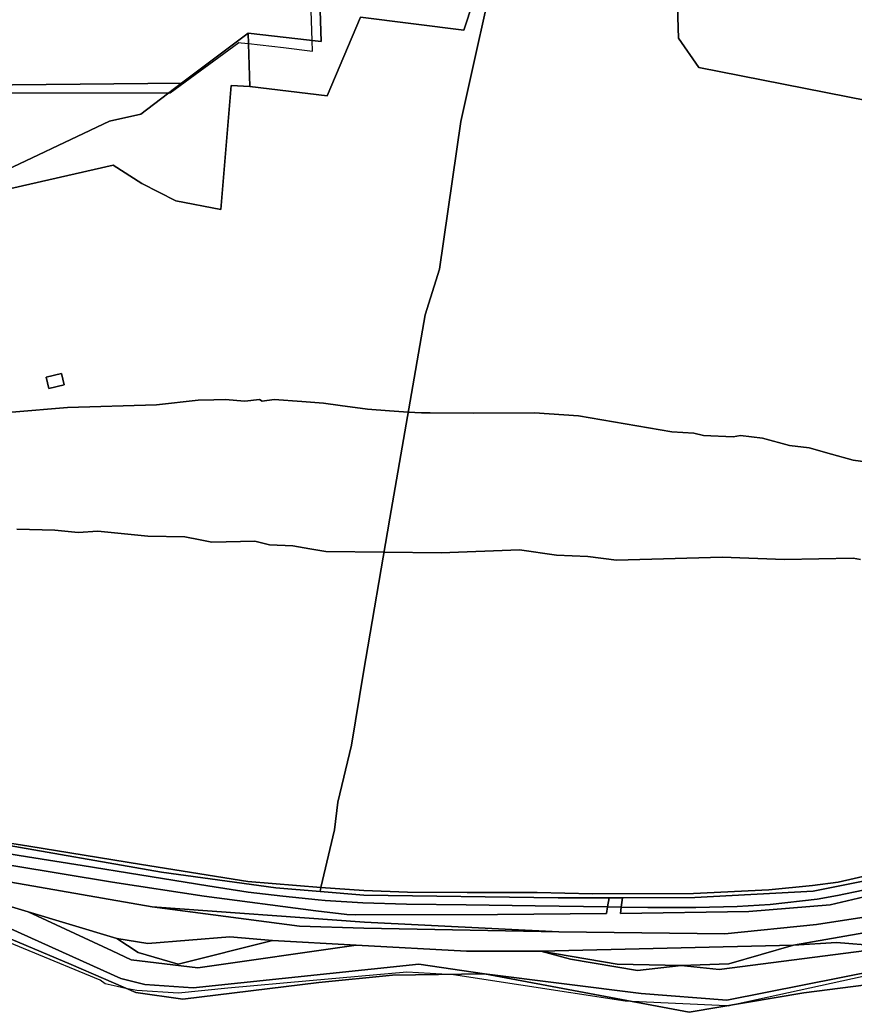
# Model space of a CAD drawing. Extents: x -477304 to -465429, y -1159113 to -1149210.
# Drawn here: x -470446.3 to -470157.2, y -1153836.4 to -1153492.5 of the extents above; entities that cross this region are included whole.
import ezdxf

# ---------------------------------------------------------------- set-up
doc = ezdxf.new("R2010")
doc.units = 0
for name, color, linetype in [('BPEJ_s', 7, 'Continuous'), ('ostatni_s', 7, 'Continuous'), ('PUPFL_s', 7, 'Continuous'), ('trav_porost_s', 7, 'Continuous'), ('voda_s', 7, 'Continuous')]:
    doc.layers.add(name, color=color, linetype=linetype)

msp = doc.modelspace()

# ---------------------------------------------------------------- linework, layer by layer
at = {"layer": 'BPEJ_s'}
for points in [[(-470479.93, -1153474.16), (-470497.75, -1153517.72), (-470493.75, -1153517.73), (-470462.71, -1153517.76), (-470431.68, -1153517.79), (-470394.67, -1153517.74), (-470394.27, -1153517.74), (-470370.47, -1153500.31), (-470369.67, -1153500.4), (-470367.06, -1153500.7), (-470354.97, -1153502.11), (-470344.9, -1153503.28), (-470345.01, -1153499.65), (-470345.43, -1153485.87)], [(-470479.93, -1153474.16), (-470497.75, -1153517.72), (-470493.75, -1153517.73), (-470462.71, -1153517.76), (-470431.68, -1153517.79), (-470394.67, -1153517.74), (-470394.27, -1153517.74), (-470370.47, -1153500.31), (-470369.67, -1153500.4), (-470367.06, -1153500.7), (-470354.97, -1153502.11), (-470344.9, -1153503.28), (-470345.01, -1153499.65), (-470345.43, -1153485.87)], [(-470449.11, -1153628.48), (-470429.77, -1153626.78), (-470398.95, -1153625.93), (-470384.5, -1153624.23), (-470379.12, -1153624.1), (-470375.14, -1153624.01), (-470368.34, -1153624.65), (-470363.24, -1153624.01), (-470362.39, -1153624.65), (-470358.14, -1153624.01), (-470348.62, -1153624.73), (-470341.14, -1153625.29), (-470335.3, -1153626.1), (-470325.83, -1153627.41), (-470318.2, -1153627.93), (-470311.71, -1153628.38), (-470307.13, -1153628.69), (-470304.12, -1153628.71), (-470289.27, -1153628.79), (-470268.02, -1153628.69), (-470252.71, -1153629.75), (-470220.41, -1153635.28), (-470212.75, -1153635.7), (-470209.35, -1153636.55), (-470199.15, -1153636.98), (-470196.6, -1153636.55), (-470188.95, -1153637.4), (-470179.6, -1153639.95), (-470172.8, -1153640.8), (-470164.98, -1153642.98), (-470157.49, -1153645.06), (-470149.84, -1153646.12)], [(-470149.84, -1153646.12), (-470157.49, -1153645.06), (-470164.98, -1153642.98), (-470172.8, -1153640.8), (-470179.6, -1153639.95), (-470188.95, -1153637.4), (-470196.6, -1153636.55), (-470199.15, -1153636.98), (-470209.35, -1153636.55), (-470212.75, -1153635.7), (-470220.41, -1153635.28), (-470252.71, -1153629.75), (-470268.02, -1153628.69), (-470289.27, -1153628.79), (-470304.12, -1153628.71), (-470307.13, -1153628.69), (-470311.71, -1153628.38), (-470318.2, -1153627.93), (-470325.83, -1153627.41), (-470335.3, -1153626.1), (-470341.14, -1153625.29), (-470348.62, -1153624.73), (-470358.14, -1153624.01), (-470362.39, -1153624.65), (-470363.24, -1153624.01), (-470368.34, -1153624.65), (-470375.14, -1153624.01), (-470379.12, -1153624.1), (-470384.5, -1153624.23), (-470398.95, -1153625.93), (-470429.77, -1153626.78), (-470449.11, -1153628.48)], [(-470447.43, -1153668.95), (-470434.23, -1153669.29), (-470426.16, -1153670.14), (-470419.35, -1153669.71), (-470401.92, -1153671.41), (-470389.17, -1153671.62), (-470383.86, -1153672.71), (-470379.82, -1153673.54), (-470364.94, -1153673.11), (-470359.84, -1153674.39), (-470351.76, -1153674.81), (-470345.87, -1153675.79), (-470340.28, -1153676.73), (-470320.12, -1153676.94), (-470300.33, -1153677.15), (-470273.12, -1153676.09), (-470260.37, -1153678), (-470249.53, -1153678.43), (-470239.54, -1153679.7), (-470202.98, -1153678.64), (-470181.3, -1153679.49), (-470157.49, -1153679.06), (-470154.94, -1153679.49)], [(-470154.94, -1153679.49), (-470157.49, -1153679.06), (-470181.3, -1153679.49), (-470202.98, -1153678.64), (-470239.54, -1153679.7), (-470249.53, -1153678.43), (-470260.37, -1153678), (-470273.12, -1153676.09), (-470300.33, -1153677.15), (-470320.12, -1153676.94), (-470340.28, -1153676.73), (-470345.87, -1153675.79), (-470351.76, -1153674.81), (-470359.84, -1153674.39), (-470364.94, -1153673.11), (-470379.82, -1153673.54), (-470383.86, -1153672.71), (-470389.17, -1153671.62), (-470401.92, -1153671.41), (-470419.35, -1153669.71), (-470426.16, -1153670.14), (-470434.23, -1153669.29), (-470447.43, -1153668.95)], [(-470418.5, -1153825.3), (-470467.82, -1153804.89)], [(-470154.09, -1153824.02), (-470198.45, -1153833.7), (-470200.85, -1153834.23), (-470201.42, -1153834.2), (-470234.24, -1153832.64), (-470235.34, -1153832.58), (-470236.56, -1153832.52), (-470272.65, -1153826.98), (-470296.07, -1153823.39), (-470298.29, -1153823.27), (-470300.04, -1153823.18), (-470312.23, -1153822.53), (-470345.93, -1153825.54), (-470374.29, -1153828.07), (-470391.3, -1153829.76), (-470405.75, -1153828.91), (-470409.56, -1153828.11), (-470412.62, -1153827.46), (-470416.8, -1153826.57), (-470418.5, -1153825.3), (-470467.82, -1153804.89)], [(-470154.09, -1153824.02), (-470198.45, -1153833.7), (-470200.85, -1153834.23), (-470201.42, -1153834.2), (-470234.24, -1153832.64), (-470235.34, -1153832.58), (-470236.56, -1153832.52), (-470272.65, -1153826.98), (-470296.07, -1153823.39), (-470298.29, -1153823.27), (-470300.04, -1153823.18), (-470312.23, -1153822.53), (-470345.93, -1153825.54), (-470374.29, -1153828.07), (-470391.3, -1153829.76), (-470405.75, -1153828.91), (-470409.56, -1153828.11), (-470412.62, -1153827.46), (-470416.8, -1153826.57), (-470418.5, -1153825.3)]]:
    msp.add_lwpolyline(points, dxfattribs=at)
at = {"layer": 'ostatni_s'}
for points in [[(-470431.86, -1153615.08), (-470430.94, -1153618.98), (-470436.27, -1153620.23), (-470437.19, -1153616.33)], [(-470367.35, -1153791.11), (-470341.96, -1153793.21), (-470342.27, -1153794.55), (-470357.59, -1153793.33), (-470397.2, -1153787.83), (-470455.51, -1153777.72), (-470481.37, -1153774.71), (-470480.18, -1153772.27), (-470477.94, -1153772.58), (-470471.98, -1153774.44), (-470463.94, -1153775.56), (-470443.24, -1153778.89), (-470424.04, -1153781.92), (-470404.18, -1153785.19)], [(-470150.63, -1153790.31), (-470171.36, -1153794.39), (-470212.37, -1153796.63), (-470237.46, -1153796.7), (-470242.11, -1153796.72), (-470259.8, -1153796.77), (-470327.1, -1153795.76), (-470342.27, -1153794.55), (-470341.96, -1153793.21), (-470327.12, -1153794.24), (-470311.97, -1153794.74), (-470291.31, -1153794.94), (-470267.09, -1153794.87), (-470247.85, -1153795.32), (-470212.87, -1153795.25), (-470186.78, -1153793.96), (-470171.58, -1153792.52), (-470162.75, -1153791.36), (-470151.68, -1153788.8), (-470145.81, -1153788.29), (-470145.52, -1153789.3)], [(-470242.64, -1153799.85), (-470242.11, -1153796.72), (-470237.46, -1153796.7), (-470237.89, -1153799.92)], [(-470326.84, -1153805.23), (-470259.56, -1153808.5), (-470327.06, -1153807.25), (-470349.37, -1153806.52), (-470400.51, -1153799.86)], [(-470373.5, -1153810.26), (-470358.77, -1153811.54), (-470391.42, -1153819.73), (-470405.29, -1153815.69), (-470412.74, -1153810.79), (-470401.94, -1153812.6)]]:
    msp.add_lwpolyline(points, close=True, dxfattribs=at)
for points in [[(-470145.52, -1153802.14), (-470170.18, -1153806), (-470202.01, -1153809.21), (-470259.56, -1153808.5), (-470326.84, -1153805.23), (-470400.51, -1153799.86), (-470456.9, -1153790.05), (-470523.67, -1153780.32), (-470569.02, -1153777.24), (-470598.03, -1153775.59), (-470619.21, -1153776.01), (-470635.35, -1153778.49), (-470666.13, -1153783.62), (-470686.75, -1153784.94), (-470712.21, -1153784.09), (-470737.96, -1153777.54), (-470800.93, -1153760.31), (-470835.71, -1153750.64), (-470878, -1153743.53)], [(-470455.51, -1153777.72), (-470397.2, -1153787.83), (-470357.59, -1153793.33), (-470342.27, -1153794.55), (-470327.1, -1153795.76), (-470259.8, -1153796.77), (-470242.11, -1153796.72), (-470242.64, -1153799.85), (-470267.7, -1153799.53), (-470291.63, -1153799.22), (-470312.32, -1153798.89), (-470327.5, -1153798.46), (-470340.49, -1153797.64), (-470342.93, -1153797.45), (-470355.16, -1153796.21), (-470367.2, -1153794.75), (-470381.15, -1153792.57), (-470404.73, -1153788.78), (-470424.69, -1153785.55), (-470443.65, -1153782.52), (-470464.63, -1153779.21)], [(-470464.63, -1153779.21), (-470443.65, -1153782.52), (-470424.69, -1153785.55), (-470404.73, -1153788.78), (-470381.15, -1153792.57), (-470367.2, -1153794.75), (-470355.16, -1153796.21), (-470342.93, -1153797.45), (-470340.49, -1153797.64), (-470327.5, -1153798.46), (-470312.32, -1153798.89), (-470291.63, -1153799.22), (-470267.7, -1153799.53), (-470242.64, -1153799.85), (-470243.03, -1153802.15), (-470280.74, -1153802.51), (-470329.95, -1153802.63), (-470332.95, -1153802.55), (-470343.8, -1153801.28), (-470382.47, -1153796.17), (-470414.19, -1153791.35), (-470483.41, -1153779.91)], [(-470483.41, -1153779.91), (-470414.19, -1153791.35), (-470382.47, -1153796.17), (-470343.8, -1153801.28), (-470332.95, -1153802.55), (-470329.95, -1153802.63)], [(-470456.9, -1153790.05), (-470400.51, -1153799.86), (-470349.37, -1153806.52), (-470327.06, -1153807.25), (-470259.56, -1153808.5), (-470202.01, -1153809.21), (-470170.18, -1153806), (-470145.52, -1153802.14)], [(-470154.09, -1153794.13), (-470162.9, -1153795.9), (-470169.98, -1153797.17), (-470186.3, -1153799.08), (-470197.67, -1153799.74), (-470212.03, -1153800.09), (-470228.65, -1153800.04), (-470237.89, -1153799.92), (-470237.46, -1153796.7), (-470212.37, -1153796.63), (-470171.36, -1153794.39), (-470150.63, -1153790.31)], [(-470133.39, -1153805.3), (-470178.15, -1153813.17), (-470265.82, -1153815.22), (-470291.55, -1153815.22), (-470329.82, -1153813.13), (-470358.77, -1153811.54), (-470373.5, -1153810.26), (-470401.94, -1153812.6), (-470412.74, -1153810.79), (-470413.87, -1153810.45), (-470443.47, -1153801.62), (-470469.02, -1153794)], [(-470329.95, -1153802.63), (-470280.74, -1153802.51), (-470243.03, -1153802.15), (-470242.64, -1153799.85), (-470237.89, -1153799.92), (-470238.18, -1153802.12), (-470193.69, -1153801.48), (-470165.48, -1153799.2), (-470149.73, -1153795.48)], [(-470149.73, -1153795.48), (-470165.48, -1153799.2), (-470193.69, -1153801.48), (-470238.18, -1153802.12), (-470237.89, -1153799.92), (-470228.65, -1153800.04), (-470212.03, -1153800.09), (-470197.67, -1153799.74), (-470186.3, -1153799.08), (-470169.98, -1153797.17), (-470162.9, -1153795.9), (-470154.09, -1153794.13)]]:
    msp.add_lwpolyline(points, dxfattribs=at)
at = {"layer": 'PUPFL_s'}
for points in [[(-470137.64, -1153523.37), (-470211.04, -1153509.04), (-470218.1, -1153498.86), (-470218.88, -1153472.96), (-470246.45, -1153461.22), (-470276.67, -1153451.93), (-470267.75, -1153394.56), (-470166.24, -1153444.6)], [(-470342.46, -1153482.01), (-470297.45, -1153467.13), (-470282.85, -1153466.85), (-470292.48, -1153496.05), (-470328.28, -1153491.59), (-470339.87, -1153518.81), (-470366.67, -1153515.57), (-470367.16, -1153497.1), (-470341.9, -1153500.01)], [(-470404.36, -1153525.21), (-470390.33, -1153514.39), (-470367.16, -1153497.1), (-470366.67, -1153515.57), (-470373.04, -1153515.2), (-470376.65, -1153558.18), (-470392.25, -1153555.18), (-470404.08, -1153549.2), (-470413.95, -1153542.82), (-470471.83, -1153556.02), (-470475.86, -1153553.1), (-470479.12, -1153552.19), (-470468.82, -1153546.08), (-470457.8, -1153547.69), (-470415.28, -1153527.56)]]:
    msp.add_lwpolyline(points, close=True, dxfattribs=at)
for points in [[(-470468.3, -1153454.14), (-470495.95, -1153515.41), (-470390.33, -1153514.39), (-470404.36, -1153525.21), (-470415.28, -1153527.56), (-470457.8, -1153547.69), (-470468.82, -1153546.08), (-470479.12, -1153552.19), (-470480.58, -1153553.06), (-470490.38, -1153552.18), (-470493.75, -1153551.27), (-470498.15, -1153570.93), (-470497.07, -1153583.97), (-470491.07, -1153595.9), (-470488.77, -1153610.04), (-470489.96, -1153615.79), (-470574.13, -1153607), (-470571.68, -1153592.53), (-470568.55, -1153584.55), (-470570.82, -1153584.06), (-470558.1, -1153554.66), (-470560.76, -1153479.63)], [(-470342.46, -1153482.01), (-470341.9, -1153500.01), (-470367.16, -1153497.1), (-470390.33, -1153514.39), (-470495.95, -1153515.41), (-470468.3, -1153454.14)], [(-470488.63, -1153815.38), (-470482.08, -1153803.84), (-470479.35, -1153798.95), (-470465.06, -1153804.53), (-470428.59, -1153819.8), (-470406.16, -1153829.59), (-470389.86, -1153831.87), (-470342.69, -1153826.14), (-470317.18, -1153823.56), (-470285.31, -1153823.07), (-470214.35, -1153836.36), (-470174.63, -1153829.72), (-470140.38, -1153825.28)]]:
    msp.add_lwpolyline(points, dxfattribs=at)
at = {"layer": 'trav_porost_s'}
for points in [[(-470471.83, -1153556.02), (-470413.95, -1153542.82), (-470404.08, -1153549.2), (-470392.25, -1153555.18), (-470376.65, -1153558.18), (-470373.04, -1153515.2), (-470366.67, -1153515.57), (-470339.87, -1153518.81), (-470328.28, -1153491.59), (-470292.48, -1153496.05), (-470282.85, -1153466.85)], [(-470279.96, -1153466.8), (-470293.45, -1153527.74), (-470300.91, -1153578.9), (-470305.88, -1153594.71), (-470318.08, -1153665.11), (-470327.28, -1153718.53), (-470331.35, -1153743.81), (-470336.16, -1153763.63), (-470337.27, -1153773.21), (-470341.96, -1153793.21), (-470367.35, -1153791.11), (-470404.18, -1153785.19), (-470424.04, -1153781.92), (-470443.24, -1153778.89), (-470463.94, -1153775.56)], [(-470151.68, -1153788.8), (-470162.75, -1153791.36), (-470171.58, -1153792.52), (-470186.78, -1153793.96), (-470212.87, -1153795.25), (-470247.85, -1153795.32), (-470267.09, -1153794.87), (-470291.31, -1153794.94), (-470311.97, -1153794.74), (-470327.12, -1153794.24), (-470341.96, -1153793.21), (-470337.27, -1153773.21), (-470336.16, -1153763.63), (-470331.35, -1153743.81), (-470327.28, -1153718.53), (-470318.08, -1153665.11), (-470305.88, -1153594.71), (-470300.91, -1153578.9), (-470293.45, -1153527.74), (-470279.96, -1153466.8)], [(-470218.88, -1153472.96), (-470218.1, -1153498.86), (-470211.04, -1153509.04), (-470137.64, -1153523.37)]]:
    msp.add_lwpolyline(points, dxfattribs=at)
for points in [[(-470430.94, -1153618.98), (-470431.86, -1153615.08), (-470437.19, -1153616.33), (-470436.27, -1153620.23)], [(-470087.67, -1153789.98), (-470052.84, -1153777.05), (-470048.96, -1153784.66), (-470050.82, -1153785.78), (-470065.18, -1153796.95), (-470098.14, -1153810.58), (-470124.3, -1153811.26), (-470149.13, -1153813.33), (-470163.27, -1153812.27), (-470178.15, -1153813.17), (-470133.39, -1153805.3)], [(-470239.28, -1153819.73), (-470265.82, -1153815.22), (-470178.15, -1153813.17), (-470200.67, -1153819.6), (-470217.08, -1153820.2)], [(-470265.82, -1153815.22), (-470239.28, -1153819.73), (-470217.08, -1153820.2), (-470232.23, -1153821.93), (-470255.43, -1153818.01)]]:
    msp.add_lwpolyline(points, close=True, dxfattribs=at)
at = {"layer": 'voda_s'}
for points in [[(-470787.58, -1153774.46), (-470730.36, -1153790.01), (-470701.52, -1153795.6), (-470681.61, -1153796.33), (-470666.26, -1153799.17), (-470646.23, -1153799.17), (-470616.23, -1153787.03), (-470614.98, -1153786.52), (-470598.31, -1153782.88), (-470540.89, -1153784.8), (-470507.29, -1153788.31), (-470469.02, -1153794), (-470443.47, -1153801.62), (-470414.34, -1153815.16), (-470407.74, -1153818.23), (-470384.62, -1153821.05), (-470329.82, -1153813.13), (-470291.55, -1153815.22), (-470265.82, -1153815.22), (-470255.43, -1153818.01), (-470232.23, -1153821.93), (-470217.08, -1153820.2), (-470203.99, -1153821.6), (-470124.3, -1153811.26)], [(-470148.23, -1153821.66), (-470201.33, -1153832.23), (-470231.04, -1153829.84), (-470285.31, -1153823.07), (-470308.06, -1153819.73), (-470386.21, -1153827.98), (-470402.96, -1153826.72), (-470411.33, -1153824.72), (-470463.9, -1153800.98), (-470479.35, -1153798.95), (-470486.29, -1153796.25), (-470505.18, -1153793.29), (-470509.26, -1153793.59), (-470517.24, -1153794.18), (-470548.74, -1153790.68), (-470582.96, -1153788), (-470591.99, -1153791.33), (-470597.17, -1153791.07), (-470619.26, -1153793.29), (-470634.45, -1153796.91), (-470679.34, -1153807.6), (-470698.68, -1153803.98)]]:
    msp.add_lwpolyline(points, dxfattribs=at)
for points in [[(-470080.6, -1153821.53), (-470140.38, -1153825.28), (-470174.63, -1153829.72), (-470214.35, -1153836.36), (-470285.31, -1153823.07), (-470231.04, -1153829.84), (-470201.33, -1153832.23), (-470148.23, -1153821.66), (-470093.87, -1153819.07), (-470080.31, -1153815.35), (-470042.24, -1153792.54), (-470038.84, -1153796.3), (-470043.21, -1153799.55)], [(-470411.33, -1153824.72), (-470402.96, -1153826.72), (-470386.21, -1153827.98), (-470308.06, -1153819.73), (-470285.31, -1153823.07), (-470317.18, -1153823.56), (-470342.69, -1153826.14), (-470389.86, -1153831.87), (-470406.16, -1153829.59), (-470428.59, -1153819.8), (-470465.06, -1153804.53), (-470479.35, -1153798.95), (-470463.9, -1153800.98)], [(-470358.77, -1153811.54), (-470329.82, -1153813.13), (-470384.62, -1153821.05), (-470407.74, -1153818.23), (-470414.34, -1153815.16), (-470443.47, -1153801.62), (-470413.87, -1153810.45), (-470412.74, -1153810.79), (-470405.29, -1153815.69), (-470391.42, -1153819.73)], [(-470217.08, -1153820.2), (-470200.67, -1153819.6), (-470178.15, -1153813.17), (-470163.27, -1153812.27), (-470149.13, -1153813.33), (-470124.3, -1153811.26), (-470203.99, -1153821.6)]]:
    msp.add_lwpolyline(points, close=True, dxfattribs=at)

doc.saveas('drawing.dxf')
